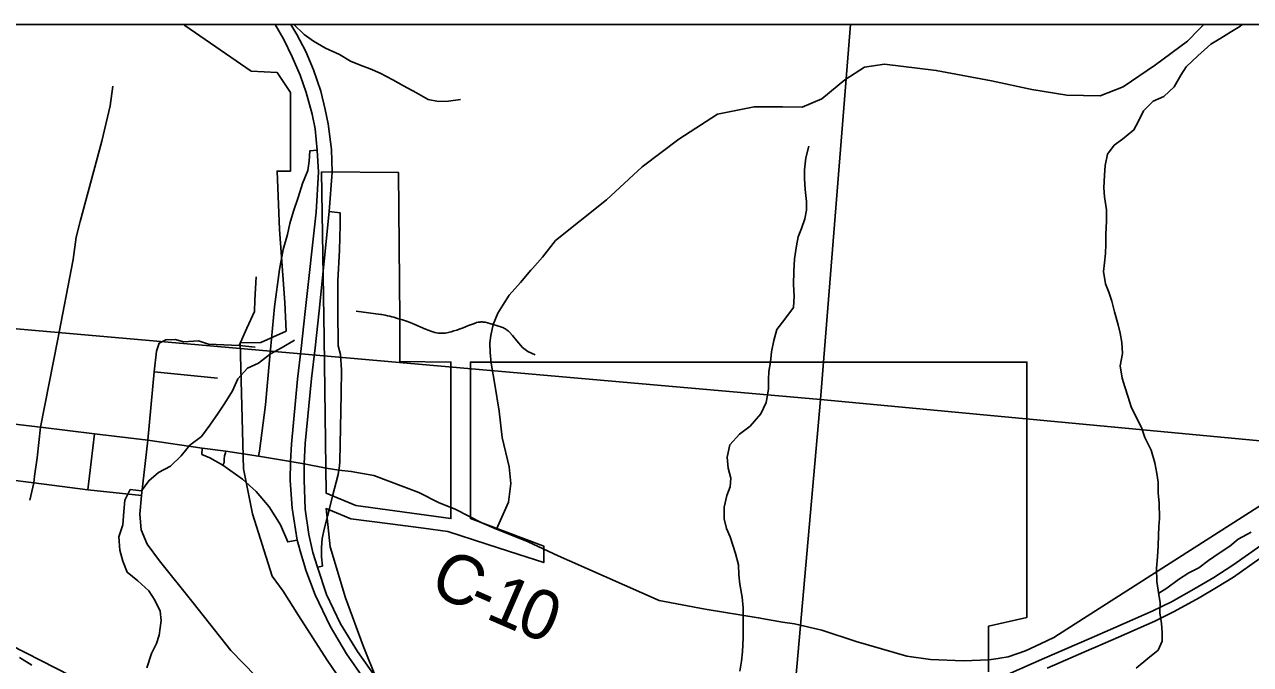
# Model space of a CAD drawing. Extents: x 0 to 42, y 0 to 22.
# Drawn here: x 3.451 to 4.156, y 20.532 to 20.9 of the extents above; entities that cross this region are included whole.
import ezdxf

# ---------------------------------------------------------------- set-up
doc = ezdxf.new("R2010")
doc.units = 0
for name, color, linetype in [('GM_X_City_Street', 7, 'Continuous'), ('GM_X_Corporation', 7, 'Continuous'), ('GM_X_County_Road', 7, 'Continuous'), ('GM_X_County_Road_Text', 7, 'Continuous'), ('GM_X_Interchange_Ramps', 7, 'Continuous'), ('GM_X_Minor_River', 7, 'Continuous'), ('GM_X_Rail_Line', 7, 'Continuous'), ('GM_X_Section', 7, 'Continuous'), ('GM_X_State_Route', 7, 'Continuous'), ('GM_X_Township_Road', 7, 'Continuous'), ('GM_X_Unincorporated', 7, 'Continuous'), ('GM_X_US_Route', 7, 'Continuous'), ('SH_Cut_Line', 7, 'Continuous'), ('SH_Data', 7, 'Continuous')]:
    doc.layers.add(name, color=color, linetype=linetype)

msp = doc.modelspace()

# ---------------------------------------------------------------- linework, layer by layer
at = {"layer": 'GM_X_City_Street'}
for p, q in [((3.52592, 20.70041), (3.56233, 20.6967)), ((3.48794, 20.63254), (3.49168, 20.66479))]:
    msp.add_line(p, q, dxfattribs=at)
for points in [[(3.4573, 20.64043), (3.45876, 20.65094), (3.46073, 20.66847), (3.4704, 20.7181), (3.47936, 20.76489), (3.48126, 20.77783)], [(3.57495, 20.71541), (3.5792, 20.72549), (3.58368, 20.73512), (3.5839, 20.74161), (3.58458, 20.75504)], [(3.52243, 20.66106), (3.52592, 20.70041), (3.52726, 20.71228), (3.52883, 20.71676), (3.53264, 20.71877), (3.53823, 20.719), (3.54279, 20.71761), (3.55141, 20.71812), (3.55726, 20.71631), (3.57495, 20.71541), (3.58413, 20.71452)], [(3.2499, 20.6557), (3.28241, 20.65376), (3.31527, 20.65069), (3.34933, 20.64791), (3.42632, 20.64032), (3.45677, 20.6366), (3.48794, 20.63254), (3.51876, 20.62922)], [(3.52243, 20.66106), (3.51876, 20.62922), (3.51767, 20.61861), (3.51845, 20.60945), (3.52195, 20.60137), (3.529, 20.59172), (3.54835, 20.56754), (3.57012, 20.54023), (3.58435, 20.52546), (3.59785, 20.51587), (3.6573, 20.48223)], [(3.45454, 20.62651), (3.45677, 20.6366), (3.4573, 20.64043)]]:
    msp.add_lwpolyline(points, dxfattribs=at)
at = {"layer": 'GM_X_Corporation'}
msp.add_lwpolyline([(3.6222, 20.81529), (3.66648, 20.81487), (3.66716, 20.73092), (3.66713, 20.70637), (3.69657, 20.70594), (3.69657, 20.61602), (3.64186, 20.62347), (3.62487, 20.63065), (3.62377, 20.71985)], close=True, dxfattribs=at)
msp.add_lwpolyline([(3.65406, 20.52333), (3.64623, 20.54278), (3.63603, 20.57039), (3.62724, 20.59968), (3.62481, 20.62173), (3.63914, 20.61584), (3.66175, 20.6129), (3.68089, 20.61041), (3.69478, 20.6086), (3.71729, 20.60129), (3.73565, 20.59533), (3.74993, 20.5907), (3.74993, 20.60017), (3.70776, 20.61602), (3.70776, 20.70594), (4.02772, 20.70593), (4.02772, 20.55921), (4.00565, 20.55416), (4.00565, 20.52796)], dxfattribs=at)
at = {"layer": 'GM_X_County_Road'}
msp.add_line((3.55354, 20.65638), (3.56711, 20.65482), dxfattribs=at)
for points in [[(3.13491, 20.6488), (3.14256, 20.65668), (3.14823, 20.66202), (3.15389, 20.66666), (3.15836, 20.66916), (3.16258, 20.67104), (3.20445, 20.68885), (3.20749, 20.69012), (3.21042, 20.69087), (3.21464, 20.6909), (3.21904, 20.69054), (3.25196, 20.68801), (3.28482, 20.68553), (3.31738, 20.68331), (3.35034, 20.68066), (3.37351, 20.67902), (3.42946, 20.67221), (3.46073, 20.66847), (3.49168, 20.66479), (3.52243, 20.66106), (3.55354, 20.65638)], [(4.01111, 20.53558), (4.01208, 20.53572), (4.01689, 20.53643), (4.02692, 20.53999), (4.03539, 20.54401), (4.04317, 20.54767), (4.05534, 20.55544), (4.24952, 20.67941), (4.25905, 20.6864)], [(3.56711, 20.65482), (3.58605, 20.65196), (3.60446, 20.64881), (3.60653, 20.64843)], [(3.60653, 20.64843), (3.61223, 20.64737), (3.62491, 20.64501), (3.63212, 20.64386)], [(3.63212, 20.64386), (3.6393, 20.64312), (3.65226, 20.64067), (3.67806, 20.63093), (3.68983, 20.62505), (3.69911, 20.62142), (3.71427, 20.6135), (3.72287, 20.60987), (3.74098, 20.60263), (3.75818, 20.59448), (3.76469, 20.59163)], [(3.76469, 20.59163), (3.81633, 20.56899), (3.84266, 20.56398), (3.87326, 20.55898), (3.88726, 20.55636), (3.89417, 20.55543), (3.90985, 20.55188), (3.92945, 20.54535), (3.95856, 20.53695), (3.97219, 20.53489), (3.99127, 20.53424), (4.00576, 20.53479), (4.01111, 20.53558)]]:
    msp.add_lwpolyline(points, dxfattribs=at)
at = {"layer": 'GM_X_Interchange_Ramps'}
for p, q in [((3.62656, 20.62101), (3.62856, 20.62882)), ((3.62563, 20.61737), (3.62656, 20.62101))]:
    msp.add_line(p, q, dxfattribs=at)
for points in [[(3.61974, 20.82771), (3.6155, 20.82743), (3.61504, 20.82142), (3.61424, 20.81616), (3.6113, 20.80868), (3.60882, 20.80061), (3.60618, 20.7927), (3.60401, 20.78557), (3.60262, 20.77924), (3.6002, 20.77076), (3.59801, 20.75916), (3.59517, 20.73772), (3.59225, 20.70697), (3.58994, 20.6813), (3.5865, 20.65478), (3.58605, 20.65196)], [(3.63212, 20.64386), (3.63246, 20.64622), (3.63276, 20.64877), (3.6334, 20.68766), (3.63369, 20.70154), (3.63319, 20.71034), (3.63178, 20.71532), (3.63156, 20.73583), (3.63153, 20.75264), (3.63255, 20.77032), (3.63287, 20.78493), (3.63293, 20.79171), (3.62657, 20.79255)], [(3.55354, 20.65638), (3.55342, 20.65286), (3.55797, 20.65083), (3.56546, 20.64678)], [(3.56711, 20.65482), (3.56706, 20.65369), (3.56643, 20.65207), (3.56616, 20.65007), (3.56625, 20.64824), (3.56546, 20.64678)], [(3.56546, 20.64678), (3.57677, 20.6386), (3.58467, 20.63165), (3.59211, 20.62271), (3.59857, 20.61235), (3.60283, 20.60254), (3.60817, 20.60358)], [(3.62856, 20.62882), (3.63175, 20.64131), (3.63212, 20.64386)], [(3.61984, 20.58798), (3.62269, 20.58872), (3.62221, 20.59405), (3.62227, 20.59935), (3.62252, 20.60463), (3.6239, 20.6106), (3.62563, 20.61737)]]:
    msp.add_lwpolyline(points, dxfattribs=at)
at = {"layer": 'GM_X_Minor_River'}
for points in [[(3.60628, 20.9), (3.6123, 20.8943), (3.61759, 20.89049), (3.62457, 20.88648), (3.63251, 20.88267), (3.63893, 20.87885), (3.64498, 20.87637), (3.65008, 20.87446), (3.65594, 20.87197), (3.66311, 20.86816), (3.66935, 20.86473), (3.67671, 20.86072), (3.68351, 20.85691), (3.68937, 20.85575), (3.69524, 20.85592), (3.70206, 20.85684)], [(4.09055, 20.53006), (4.09719, 20.53554), (4.10308, 20.54026), (4.10536, 20.54556), (4.10538, 20.55049), (4.10502, 20.5556), (4.1041, 20.56186), (4.1043, 20.56755), (4.10356, 20.57229), (4.10227, 20.57988), (4.1021, 20.58746), (4.10269, 20.59391), (4.10309, 20.60035), (4.1033, 20.60623), (4.10351, 20.61134), (4.1039, 20.61608), (4.10374, 20.62499), (4.1032, 20.63068), (4.10303, 20.63694), (4.10229, 20.64187), (4.10117, 20.64813), (4.09912, 20.65534), (4.09536, 20.66255), (4.09367, 20.66768), (4.08766, 20.68021), (4.08579, 20.68571), (4.08392, 20.69178), (4.08242, 20.69672), (4.08131, 20.70374), (4.08266, 20.71093), (4.0823, 20.71719), (4.08137, 20.7225), (4.08006, 20.72743), (4.07801, 20.73483), (4.07652, 20.7409), (4.07483, 20.74622), (4.07277, 20.75096), (4.07165, 20.75798), (4.07224, 20.76291), (4.07283, 20.7684), (4.07303, 20.77371), (4.07305, 20.7794), (4.07346, 20.78698), (4.07348, 20.79342), (4.07218, 20.80101), (4.07182, 20.80613), (4.07222, 20.81333), (4.07262, 20.81901), (4.07397, 20.82545), (4.07777, 20.83056), (4.0827, 20.83414), (4.08915, 20.83943), (4.09182, 20.84435), (4.09468, 20.8504), (4.10019, 20.85588), (4.10644, 20.8587), (4.11233, 20.86418), (4.11613, 20.8708), (4.11918, 20.87572), (4.12601, 20.88195), (4.13341, 20.88875), (4.1391, 20.89214), (4.14536, 20.89591), (4.1501, 20.89893), (4.15136, 20.9)], [(3.86272, 20.52837), (3.86368, 20.53405), (3.86427, 20.53936), (3.86448, 20.54751), (3.86454, 20.56476), (3.864, 20.57083), (3.8627, 20.57823), (3.86215, 20.58373), (3.86198, 20.58941), (3.86011, 20.59587), (3.85861, 20.60061), (3.85711, 20.60554), (3.85505, 20.61029), (3.85374, 20.61579), (3.85358, 20.62262), (3.85511, 20.62925), (3.85702, 20.63417), (3.85742, 20.63929), (3.85593, 20.64498), (3.85538, 20.65124), (3.85692, 20.65843), (3.86243, 20.66448), (3.8685, 20.6692), (3.87477, 20.67619), (3.87782, 20.68263), (3.87917, 20.69039), (3.87919, 20.69589), (3.87939, 20.70063), (3.88036, 20.70593), (3.88094, 20.71181), (3.88229, 20.71844), (3.88383, 20.72469), (3.88858, 20.73055), (3.89352, 20.73735), (3.89392, 20.7438), (3.89357, 20.75062), (3.89378, 20.75801), (3.894, 20.76522), (3.89516, 20.77279), (3.89612, 20.77791), (3.89803, 20.78283), (3.89994, 20.78832), (3.9009, 20.79324), (3.90092, 20.79817), (3.90019, 20.80519), (3.89983, 20.81144), (3.89985, 20.81656), (3.90063, 20.82338), (3.90236, 20.83001)], [(3.52173, 20.53028), (3.52441, 20.53842), (3.52727, 20.5441), (3.5288, 20.54903), (3.52996, 20.55736), (3.52941, 20.56267), (3.52641, 20.56913), (3.52302, 20.57445), (3.51661, 20.58016), (3.51057, 20.58511), (3.50794, 20.59156), (3.50626, 20.59782), (3.50572, 20.60541), (3.50801, 20.61241), (3.50861, 20.61999), (3.5092, 20.62663), (3.51225, 20.63268), (3.51868, 20.6319), (3.52286, 20.63776), (3.52855, 20.64248), (3.53538, 20.64606), (3.54145, 20.65211), (3.54658, 20.65816), (3.55322, 20.66325), (3.55798, 20.66968), (3.56273, 20.67649), (3.56653, 20.68235), (3.5711, 20.68935), (3.57415, 20.69635), (3.57966, 20.7024), (3.58592, 20.70541), (3.59294, 20.7107), (3.59957, 20.71428), (3.60659, 20.71861)], [(4.10342, 20.57314), (4.10812, 20.57607), (4.11476, 20.58098), (4.12083, 20.58475), (4.12651, 20.58776), (4.13202, 20.59191), (4.13809, 20.59606), (4.14434, 20.60021), (4.14909, 20.60418), (4.15667, 20.60813)], [(3.4557, 20.53164), (3.44852, 20.53622)]]:
    msp.add_lwpolyline(points, dxfattribs=at)
at = {"layer": 'GM_X_Rail_Line'}
msp.add_lwpolyline([(3.18733, 20.67399), (3.27662, 20.62849), (3.65369, 20.43582)], dxfattribs=at)
at = {"layer": 'GM_X_Section'}
for points in [[(3.90893, 20.68435), (3.86445, 20.18016), (3.37304, 20.22364), (3.40098, 20.72913)], [(3.90893, 20.68435), (4.40821, 20.63742), (4.36789, 20.12963), (3.86445, 20.18016)]]:
    msp.add_lwpolyline(points, close=True, dxfattribs=at)
at = {"layer": 'GM_X_State_Route'}
for points in [[(3.64814, 20.50142), (3.62553, 20.53458), (3.60889, 20.5603), (3.60008, 20.57425), (3.59384, 20.58288), (3.58249, 20.61867), (3.57742, 20.64455), (3.57549, 20.71707), (3.58734, 20.71713), (3.60181, 20.72374), (3.60113, 20.74023), (3.59813, 20.78224), (3.59664, 20.81577), (3.6044, 20.81577), (3.6044, 20.861), (3.59672, 20.87238), (3.58178, 20.87322), (3.54361, 20.89942), (3.54361, 20.9), (3.36487, 20.9)], [(4.06714, 20.54208), (4.08038, 20.54784), (4.10127, 20.55705), (4.11238, 20.56248), (4.12677, 20.57038), (4.13656, 20.57638), (4.14651, 20.58238), (4.16164, 20.59299), (4.18369, 20.60887), (4.19981, 20.62055), (4.21724, 20.6328), (4.23739, 20.6472), (4.25524, 20.65994), (4.26807, 20.66924), (4.28025, 20.67903), (4.28798, 20.68569), (4.29546, 20.69367), (4.30171, 20.70025), (4.30681, 20.70666), (4.31851, 20.72228)], [(4.00691, 20.522), (4.01009, 20.52341), (4.0378, 20.53566), (4.0634, 20.5468), (4.07885, 20.55351), (4.09974, 20.56273), (4.11084, 20.56815), (4.12363, 20.57533), (4.13502, 20.58205), (4.14608, 20.58923), (4.1622, 20.60058)], [(4.03933, 20.52999), (4.06485, 20.54109), (4.06714, 20.54208)]]:
    msp.add_lwpolyline(points, dxfattribs=at)
at = {"layer": 'GM_X_Township_Road'}
msp.add_line((4.12827, 20.89893), (4.12931, 20.9), dxfattribs=at)
for points in [[(5.44663, 20.9), (2.33491, 20.9), (2.32756, 20.8303), (2.32532, 20.80909), (2.30663, 20.5555), (2.29028, 20.33374), (2.26737, 20.02303)], [(3.74353, 20.75984), (3.74917, 20.76619), (3.75676, 20.77584), (3.78602, 20.79921), (3.80659, 20.81818), (3.82761, 20.83412), (3.84977, 20.84846), (3.87095, 20.85263), (3.88726, 20.85259), (3.8985, 20.85249), (3.90975, 20.85727), (3.92306, 20.86819), (3.93435, 20.8755), (3.9458, 20.87719), (3.97551, 20.87363), (4.00729, 20.86768), (4.03044, 20.86273), (4.05069, 20.85931), (4.06975, 20.85904), (4.08305, 20.86427), (4.10166, 20.87681), (4.11996, 20.8904), (4.1265, 20.89712), (4.12827, 20.89893)], [(3.48126, 20.77783), (3.48355, 20.78685), (3.49592, 20.83299), (3.50066, 20.85316), (3.50225, 20.86454)], [(3.72287, 20.60987), (3.72966, 20.6255), (3.73102, 20.63614), (3.73011, 20.64565), (3.72604, 20.66263), (3.72423, 20.6778), (3.72174, 20.69298), (3.71969, 20.70532), (3.71905, 20.71143), (3.71895, 20.71701), (3.71958, 20.72123), (3.72088, 20.72761), (3.72348, 20.73407), (3.72643, 20.7386), (3.73001, 20.74439), (3.73654, 20.75166), (3.74254, 20.75872), (3.74353, 20.75984)], [(3.64215, 20.73529), (3.65638, 20.73336), (3.65696, 20.73326), (3.6587, 20.73294), (3.66014, 20.73262), (3.66141, 20.7323), (3.66256, 20.732), (3.66372, 20.73169), (3.66531, 20.73123), (3.66725, 20.73066)], [(3.66725, 20.73066), (3.66871, 20.73023), (3.671, 20.72947), (3.67322, 20.72864), (3.67457, 20.72812), (3.67582, 20.72761), (3.68202, 20.72494), (3.6841, 20.72406), (3.68502, 20.72369), (3.6861, 20.72331), (3.68728, 20.72298), (3.68824, 20.72277), (3.68916, 20.72265), (3.68998, 20.72257), (3.69072, 20.72255), (3.69149, 20.72253), (3.69227, 20.72255), (3.69335, 20.72263), (3.69418, 20.72274), (3.69502, 20.72288), (3.69576, 20.72307), (3.69675, 20.72336), (3.69832, 20.72388), (3.69994, 20.72439), (3.70134, 20.72487), (3.70354, 20.7257), (3.70669, 20.72693), (3.70847, 20.72761), (3.71015, 20.72822), (3.71136, 20.72861), (3.71217, 20.72881), (3.71285, 20.72892), (3.71348, 20.72899), (3.71405, 20.72903), (3.71456, 20.72903), (3.71512, 20.72898), (3.71565, 20.72894), (3.71625, 20.72884), (3.71896, 20.72817), (3.72088, 20.72761)], [(3.72088, 20.72761), (3.72341, 20.72687), (3.72465, 20.72649), (3.72572, 20.72611), (3.72634, 20.72587), (3.72689, 20.72561), (3.72738, 20.72533), (3.72793, 20.72502), (3.72839, 20.7247), (3.72882, 20.72439), (3.72919, 20.7241), (3.72964, 20.72374), (3.73005, 20.72339), (3.732, 20.72125), (3.73454, 20.71822), (3.73765, 20.71437), (3.74076, 20.71199), (3.7451, 20.71011)]]:
    msp.add_lwpolyline(points, dxfattribs=at)
at = {"layer": 'GM_X_Unincorporated'}
for points in [[(3.9262, 20.9), (3.41399, 20.9), (3.40098, 20.72913), (3.90893, 20.68435)], [(4.42968, 20.9), (3.9262, 20.9), (3.90893, 20.68435), (4.40821, 20.63742)]]:
    msp.add_lwpolyline(points, close=True, dxfattribs=at)
at = {"layer": 'GM_X_US_Route'}
for points in [[(3.5955, 20.9), (3.6006, 20.89146), (3.60533, 20.88145), (3.60998, 20.87091), (3.61331, 20.8609), (3.6168, 20.84842), (3.61859, 20.84012), (3.61974, 20.82771), (3.62037, 20.81503), (3.61905, 20.79204), (3.61285, 20.73497), (3.61052, 20.71372), (3.60843, 20.69612), (3.60486, 20.65875), (3.60446, 20.64881), (3.60424, 20.63781), (3.60533, 20.62199), (3.60817, 20.60358), (3.61075, 20.59469), (3.61256, 20.58835)], [(3.60457, 20.9), (3.60801, 20.89423), (3.61316, 20.88448), (3.61766, 20.87393), (3.62177, 20.86176), (3.62422, 20.85119), (3.626, 20.8429), (3.62789, 20.82818), (3.62834, 20.81503), (3.62657, 20.79255), (3.62083, 20.73542), (3.61851, 20.71417), (3.61641, 20.69657), (3.61285, 20.65919), (3.61223, 20.64737), (3.61222, 20.63825), (3.61277, 20.62141), (3.61494, 20.60683), (3.61719, 20.59652), (3.61984, 20.58798), (3.62502, 20.5724), (3.63309, 20.5555), (3.64286, 20.53952), (3.65434, 20.52324)], [(3.61256, 20.58835), (3.61316, 20.58624), (3.61851, 20.57221), (3.62712, 20.55414), (3.63658, 20.53832), (3.64666, 20.52374), (3.64973, 20.51943)]]:
    msp.add_lwpolyline(points, dxfattribs=at)
at = {"layer": 'SH_Cut_Line'}
msp.add_lwpolyline([(8.604, 20.9), (2.1, 20.9), (2.1, 14.1)], dxfattribs=at)
at = {"layer": 'SH_Data'}
msp.add_line((2.1, 20.9), (8.9, 20.9), dxfattribs=at)

# ---------------------------------------------------------------- texts
at = {"layer": 'GM_X_County_Road_Text'}
for s, rotation, p in [('C', 334.46484, (3.68299, 20.57421)), ('1', 336.49519, (3.71573, 20.55901)), ('-', 336.33699, (3.70496, 20.56373)), ('0', 338.63308, (3.73285, 20.55159))]:
    msp.add_text(s, height=0.02841, rotation=rotation, dxfattribs=at).set_placement(p)

doc.saveas('drawing.dxf')
